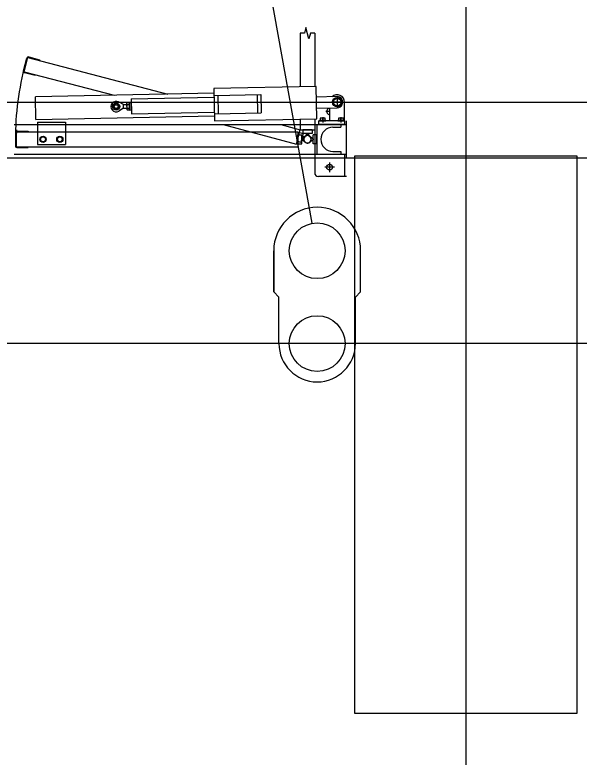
# Model space of a CAD drawing. Extents: x -264205 to -263659, y -1242401 to -1241986.
# Drawn here: x -263870.682 to -263869.163, y -1242089.07 to -1242087.072 of the extents above; entities that cross this region are included whole.
import ezdxf

# ---------------------------------------------------------------- set-up
doc = ezdxf.new("R2010")
doc.units = 0
for name, color, linetype in [('HESCON_OSI_STAVBY_KFA', 7, 'Continuous'), ('PROJEKT_OBRUBNIKY_KOMUNIKACIE', 7, 'Continuous'), ('SITUACIA_DSP_2D', 7, 'Continuous')]:
    doc.layers.add(name, color=color, linetype=linetype)

msp = doc.modelspace()

# ---------------------------------------------------------------- linework, layer by layer
at = {"layer": 'HESCON_OSI_STAVBY_KFA'}
for p, q in [((-263869.4678, -1242083.2372), (-263869.4678, -1242144.9073)), ((-263792.6528, -1242087.9572), (-263911.5228, -1242087.9572))]:
    msp.add_line(p, q, dxfattribs=at)
at = {"layer": 'PROJEKT_OBRUBNIKY_KOMUNIKACIE'}
msp.add_lwpolyline([(-263794.8928, -1242227.3822), (-263808.9678, -1242241.4572), (-263894.9678, -1242241.4572), (-263909.0427, -1242227.3822), (-263909.0427, -1242196.3327), (-263914.1428, -1242196.3327), (-263914.1428, -1242132.4327), (-263909.0427, -1242132.4327), (-263909.0427, -1242101.3822), (-263894.9678, -1242087.3072), (-263808.9678, -1242087.3072), (-263794.8928, -1242101.3822), (-263794.8928, -1242227.3822)], dxfattribs=at)
at = {"layer": 'SITUACIA_DSP_2D'}
for p, q in [((-263869.8811, -1242087.6334), (-263871.0197, -1242081.332)), ((-263869.898, -1242087.1066), (-263869.902, -1242087.1216)), ((-263869.89, -1242087.1366), (-263869.898, -1242087.1066)), ((-263869.914, -1242087.1216), (-263869.914, -1242087.2657)), ((-263869.902, -1242087.1216), (-263869.914, -1242087.1216)), ((-263869.8859, -1242087.1216), (-263869.89, -1242087.1366)), ((-263869.874, -1242087.1216), (-263869.8859, -1242087.1216)), ((-263869.874, -1242087.1216), (-263869.874, -1242087.265)), ((-263870.6583, -1242087.2232), (-263870.649, -1242087.1884)), ((-263870.6569, -1242087.2256), (-263870.6465, -1242087.187)), ((-263870.6465, -1242087.187), (-263870.2699, -1242087.2858)), ((-263870.6441, -1242087.1856), (-263870.6151, -1242087.1933)), ((-263870.6151, -1242087.1933), (-263870.6156, -1242087.1953)), ((-263870.6569, -1242087.2256), (-263870.4138, -1242087.2887)), ((-263870.6265, -1242087.2358), (-263870.6555, -1242087.2281)), ((-263870.626, -1242087.2339), (-263870.6265, -1242087.2358)), ((-263869.8708, -1242087.2649), (-263870.1458, -1242087.2704)), ((-263870.1458, -1242087.2704), (-263870.144, -1242087.3573)), ((-263869.8691, -1242087.3519), (-263869.8708, -1242087.2649)), ((-263870.1455, -1242087.2834), (-263870.6264, -1242087.2929)), ((-263870.6252, -1242087.3539), (-263870.6264, -1242087.2929)), ((-263870.3681, -1242087.2983), (-263870.1453, -1242087.2939)), ((-263870.3681, -1242087.2983), (-263870.3673, -1242087.3383)), ((-263870.1454, -1242087.2889), (-263870.0194, -1242087.2864)), ((-263870.1354, -1242087.2887), (-263870.1344, -1242087.3386)), ((-263870.0294, -1242087.2865), (-263870.0284, -1242087.3365)), ((-263870.0194, -1242087.2864), (-263870.0184, -1242087.3363)), ((-263869.8143, -1242087.2923), (-263869.8703, -1242087.2934)), ((-263869.8242, -1242087.3014), (-263869.814, -1242087.2955)), ((-263869.814, -1242087.2917), (-263869.814, -1242087.3229)), ((-263869.814, -1242087.2955), (-263869.8038, -1242087.3014)), ((-263894.9678, -1242087.3072), (-263808.9678, -1242087.3072)), ((-263870.389, -1242087.3137), (-263870.4024, -1242087.3067)), ((-263870.389, -1242087.3137), (-263870.3808, -1242087.3135)), ((-263870.3888, -1242087.3237), (-263870.389, -1242087.3137)), ((-263870.3809, -1242087.3101), (-263870.3801, -1242087.3087)), ((-263870.3809, -1242087.3101), (-263870.3805, -1242087.327)), ((-263870.3801, -1242087.3087), (-263870.3737, -1242087.3086)), ((-263870.38, -1242087.3136), (-263870.3736, -1242087.3135)), ((-263870.3729, -1242087.3099), (-263870.3737, -1242087.3086)), ((-263870.3729, -1242087.3084), (-263870.3679, -1242087.3083)), ((-263870.3729, -1242087.3084), (-263870.3725, -1242087.3284)), ((-263870.3729, -1242087.3099), (-263870.3725, -1242087.3269)), ((-263869.7984, -1242087.3073), (-263869.8296, -1242087.3073)), ((-263869.8242, -1242087.3132), (-263869.8242, -1242087.3014)), ((-263869.814, -1242087.319), (-263869.8242, -1242087.3132)), ((-263869.8038, -1242087.3132), (-263869.814, -1242087.319)), ((-263869.8038, -1242087.3014), (-263869.8038, -1242087.3132)), ((-263869.794, -1242087.3573), (-263869.794, -1242087.3073)), ((-263870.3888, -1242087.3237), (-263870.4019, -1242087.3312)), ((-263870.3888, -1242087.3237), (-263870.3806, -1242087.3235)), ((-263870.3805, -1242087.327), (-263870.3797, -1242087.3283)), ((-263870.3798, -1242087.3234), (-263870.3734, -1242087.3233)), ((-263870.3797, -1242087.3283), (-263870.3733, -1242087.3282)), ((-263870.3725, -1242087.3269), (-263870.3733, -1242087.3282)), ((-263870.3725, -1242087.3284), (-263870.3675, -1242087.3283)), ((-263870.3673, -1242087.3383), (-263870.1445, -1242087.3338)), ((-263870.1444, -1242087.3388), (-263870.0184, -1242087.3363)), ((-263869.8697, -1242087.3234), (-263869.8137, -1242087.3223)), ((-263869.834, -1242087.3323), (-263869.8441, -1242087.3323)), ((-263869.8345, -1242087.3227), (-263869.8345, -1242087.3419)), ((-263869.834, -1242087.3573), (-263869.834, -1242087.3227)), ((-263870.6252, -1242087.3539), (-263870.1443, -1242087.3443)), ((-263870.144, -1242087.3573), (-263869.8691, -1242087.3519)), ((-263869.914, -1242087.3528), (-263869.914, -1242087.3818)), ((-263869.8745, -1242087.352), (-263869.8745, -1242087.3673)), ((-263869.874, -1242087.352), (-263869.874, -1242087.3818)), ((-263869.8635, -1242087.3673), (-263869.8635, -1242087.3573)), ((-263869.7935, -1242087.3573), (-263869.8635, -1242087.3573)), ((-263869.8614, -1242087.3555), (-263869.8446, -1242087.3555)), ((-263869.8614, -1242087.3555), (-263869.8614, -1242087.3573)), ((-263869.8614, -1242087.3573), (-263869.8446, -1242087.3573)), ((-263869.8462, -1242087.35), (-263869.8598, -1242087.35)), ((-263869.8598, -1242087.35), (-263869.8598, -1242087.3555)), ((-263869.8598, -1242087.3555), (-263869.8462, -1242087.3555)), ((-263869.853, -1242087.3474), (-263869.853, -1242087.3618)), ((-263869.853, -1242087.3555), (-263869.853, -1242087.3509)), ((-263869.8462, -1242087.3555), (-263869.8462, -1242087.35)), ((-263869.8446, -1242087.3555), (-263869.8446, -1242087.3573)), ((-263869.8124, -1242087.3555), (-263869.7956, -1242087.3555)), ((-263869.8124, -1242087.3555), (-263869.8124, -1242087.3573)), ((-263869.8124, -1242087.3573), (-263869.7956, -1242087.3573)), ((-263869.7972, -1242087.35), (-263869.8108, -1242087.35)), ((-263869.8108, -1242087.35), (-263869.8108, -1242087.3555)), ((-263869.8108, -1242087.3555), (-263869.7972, -1242087.3555)), ((-263869.804, -1242087.3474), (-263869.804, -1242087.3618)), ((-263869.804, -1242087.3555), (-263869.804, -1242087.3509)), ((-263869.7972, -1242087.3555), (-263869.7972, -1242087.35)), ((-263869.7956, -1242087.3555), (-263869.7956, -1242087.3573)), ((-263869.7935, -1242087.3673), (-263869.7935, -1242087.3573)), ((-263869.7885, -1242087.4573), (-263869.7885, -1242087.3573)), ((-263870.683, -1242087.3673), (-263869.7885, -1242087.3673)), ((-263870.6205, -1242087.3613), (-263870.6205, -1242087.3673)), ((-263870.6205, -1242087.3613), (-263870.5455, -1242087.3613)), ((-263870.6205, -1242087.3673), (-263870.6205, -1242087.4213)), ((-263870.5455, -1242087.3613), (-263870.5455, -1242087.3673)), ((-263870.5455, -1242087.3673), (-263870.5455, -1242087.4213)), ((-263870.1205, -1242087.3673), (-263869.9238, -1242087.42)), ((-263869.966, -1242087.3673), (-263869.9134, -1242087.3813)), ((-263869.8745, -1242087.3673), (-263869.8745, -1242087.4473)), ((-263869.8685, -1242087.3673), (-263869.8685, -1242087.4473)), ((-263869.7935, -1242087.3673), (-263869.8635, -1242087.3673)), ((-263869.8255, -1242087.3748), (-263869.8045, -1242087.3748)), ((-263869.8045, -1242087.3673), (-263869.8045, -1242087.3748)), ((-263870.68, -1242087.3893), (-263870.68, -1242087.4253)), ((-263870.678, -1242087.3873), (-263869.9195, -1242087.3873)), ((-263870.678, -1242087.3873), (-263870.678, -1242087.4273)), ((-263870.6762, -1242087.3903), (-263870.6762, -1242087.3813)), ((-263870.676, -1242087.3853), (-263870.646, -1242087.3853)), ((-263870.6609, -1242087.3843), (-263870.6609, -1242087.3873)), ((-263870.646, -1242087.3853), (-263870.646, -1242087.3873)), ((-263869.9238, -1242087.42), (-263869.9134, -1242087.3813)), ((-263869.9195, -1242087.3873), (-263869.9195, -1242087.4273)), ((-263869.9195, -1242087.3948), (-263869.9095, -1242087.3948)), ((-263869.9195, -1242087.4198), (-263869.9195, -1242087.3948)), ((-263869.9154, -1242087.3886), (-263869.9057, -1242087.3912)), ((-263869.914, -1242087.3818), (-263869.874, -1242087.3818)), ((-263869.9057, -1242087.3912), (-263869.9122, -1242087.4153)), ((-263869.9095, -1242087.4198), (-263869.9095, -1242087.3948)), ((-263869.9095, -1242087.4063), (-263869.8999, -1242087.3992)), ((-263869.8976, -1242087.398), (-263869.9087, -1242087.4023)), ((-263869.8815, -1242087.3818), (-263869.9065, -1242087.3818)), ((-263869.9065, -1242087.3818), (-263869.9065, -1242087.3918)), ((-263869.8815, -1242087.3918), (-263869.9065, -1242087.3918)), ((-263869.895, -1242087.3918), (-263869.902, -1242087.4013)), ((-263869.893, -1242087.3918), (-263869.895, -1242087.3918)), ((-263869.8859, -1242087.4013), (-263869.893, -1242087.3918)), ((-263869.888, -1242087.3992), (-263869.8785, -1242087.4063)), ((-263869.8815, -1242087.3818), (-263869.8815, -1242087.3918)), ((-263869.8685, -1242087.3948), (-263869.8785, -1242087.3948)), ((-263869.8785, -1242087.4198), (-263869.8785, -1242087.3948)), ((-263869.8685, -1242087.4198), (-263869.8685, -1242087.3948)), ((-263870.6094, -1242087.4005), (-263870.6133, -1242087.4073)), ((-263870.6133, -1242087.4073), (-263870.6094, -1242087.4141)), ((-263870.6015, -1242087.4005), (-263870.6094, -1242087.4005)), ((-263870.6094, -1242087.4141), (-263870.6015, -1242087.4141)), ((-263870.5976, -1242087.4073), (-263870.6015, -1242087.4005)), ((-263870.6015, -1242087.4141), (-263870.5976, -1242087.4073)), ((-263870.5644, -1242087.4005), (-263870.5683, -1242087.4073)), ((-263870.5683, -1242087.4073), (-263870.5644, -1242087.4141)), ((-263870.5565, -1242087.4005), (-263870.5644, -1242087.4005)), ((-263870.5644, -1242087.4141), (-263870.5565, -1242087.4141)), ((-263870.5526, -1242087.4073), (-263870.5565, -1242087.4005)), ((-263870.5565, -1242087.4141), (-263870.5526, -1242087.4073)), ((-263869.9218, -1242087.4127), (-263869.9122, -1242087.4153)), ((-263869.9095, -1242087.4083), (-263869.9095, -1242087.4063)), ((-263869.8999, -1242087.4153), (-263869.9095, -1242087.4083)), ((-263869.9087, -1242087.4023), (-263869.9092, -1242087.4042)), ((-263869.9092, -1242087.4042), (-263869.9018, -1242087.4135)), ((-263869.8785, -1242087.4083), (-263869.888, -1242087.4153)), ((-263869.8785, -1242087.4063), (-263869.8785, -1242087.4083)), ((-263870.678, -1242087.4273), (-263869.9195, -1242087.4273)), ((-263870.676, -1242087.4293), (-263870.646, -1242087.4293)), ((-263870.646, -1242087.4273), (-263870.646, -1242087.4293)), ((-263870.6205, -1242087.4213), (-263870.5455, -1242087.4213)), ((-263869.9195, -1242087.4198), (-263869.9095, -1242087.4198)), ((-263869.8685, -1242087.4198), (-263869.8785, -1242087.4198)), ((-263894.5809, -1242087.4572), (-263809.3546, -1242087.4572)), ((-263870.683, -1242087.4473), (-263869.7885, -1242087.4473)), ((-263869.8745, -1242087.4473), (-263869.8745, -1242087.4973)), ((-263869.8255, -1242087.4398), (-263869.8045, -1242087.4398)), ((-263869.8045, -1242087.4398), (-263869.8045, -1242087.4473)), ((-263869.7945, -1242087.4473), (-263869.7945, -1242087.5073)), ((-263869.1677, -1242087.4523), (-263869.7677, -1242087.4523)), ((-263869.7677, -1242087.4523), (-263869.7677, -1242088.9523)), ((-263869.1677, -1242088.9523), (-263869.1677, -1242087.4523)), ((-263869.8345, -1242087.4693), (-263869.8345, -1242087.4953)), ((-263869.8215, -1242087.4823), (-263869.8475, -1242087.4823)), ((-263869.7885, -1242087.5073), (-263869.8645, -1242087.5073)), ((-263869.9848, -1242087.7072), (-263869.9848, -1242087.8182)), ((-263869.9848, -1242087.8182), (-263869.9848, -1242087.7072)), ((-263869.7508, -1242087.8182), (-263869.7508, -1242087.7072)), ((-263869.9708, -1242087.8322), (-263869.9848, -1242087.8182)), ((-263869.7648, -1242087.8322), (-263869.7508, -1242087.8182)), ((-263869.9708, -1242087.9572), (-263869.9708, -1242087.8322)), ((-263869.7648, -1242087.9572), (-263869.7648, -1242087.8322)), ((-263869.7677, -1242088.9523), (-263869.1677, -1242088.9523))]:
    msp.add_line(p, q, dxfattribs=at)
for centre, radius in [((-263869.814, -1242087.3073), 0.0126), ((-263869.814, -1242087.3073), 0.0102), ((-263870.4089, -1242087.3191), 0.00952), ((-263870.4089, -1242087.3191), 0.00645), ((-263870.4089, -1242087.3191), 0.005), ((-263870.6055, -1242087.4073), 0.0084), ((-263870.5605, -1242087.4073), 0.0084), ((-263870.6055, -1242087.4073), 0.0068), ((-263870.5605, -1242087.4073), 0.0068), ((-263869.8345, -1242087.4823), 0.008), ((-263869.8678, -1242087.7072), 0.075), ((-263869.8678, -1242087.9572), 0.075)]:
    msp.add_circle(centre, radius, dxfattribs=at)
for centre, radius, start, end in [((-263870.6451, -1242087.1894), 0.004, 75, 165), ((-263869.894, -1242087.4073), 0.7862, 165, 180), ((-263870.6544, -1242087.2242), 0.004, 165, 255), ((-263869.814, -1242087.3073), 0.02, 0, 132.5496), ((-263869.814, -1242087.3073), 0.015, 271.14, 91.14), ((-263870.4089, -1242087.3191), 0.014, 62.4029, 299.8771), ((-263870.3765, -1242087.3111), 0.00432, 146.5466, 215.7334), ((-263870.3646, -1242087.3182), 0.0161, 163.4401, 198.8399), ((-263870.38, -1242087.3136), 0.0001, 271.14, 340.3268), ((-263870.3772, -1242087.3111), 0.00432, 326.5466, 35.7334), ((-263870.3736, -1242087.3135), 0.0001, 201.9532, 271.14), ((-263870.3888, -1242087.3187), 0.0161, 343.4401, 18.8399), ((-263870.3762, -1242087.3258), 0.00432, 146.5466, 215.7334), ((-263870.3769, -1242087.3258), 0.00432, 326.5466, 35.7334), ((-263869.8345, -1242087.3323), 0.008, 86.4167, 273.5833), ((-263869.8564, -1242087.3568), 0.0068, 60, 120), ((-263869.8496, -1242087.3568), 0.0068, 60, 120), ((-263869.8074, -1242087.3568), 0.0068, 60, 120), ((-263869.8006, -1242087.3568), 0.0068, 60, 120), ((-263869.8255, -1242087.4073), 0.0325, 90, 270), ((-263870.676, -1242087.3893), 0.004, 90, 180), ((-263869.894, -1242087.4073), 0.01, 53.6139, 306.3861), ((-263869.894, -1242087.4073), 0.01, 218.6139, 111.3861), ((-263869.894, -1242087.4073), 0.01, 233.6139, 126.3861), ((-263869.894, -1242087.4073), 0.01, 143.6139, 36.3861), ((-263870.676, -1242087.4253), 0.004, 180, 270), ((-263869.8645, -1242087.4973), 0.01, 180, 270), ((-263869.8678, -1242087.7072), 0.117, 0, 180), ((-263869.8678, -1242087.9572), 0.103, 180, 0)]:
    msp.add_arc(centre, radius, start, end, dxfattribs=at)

doc.saveas('drawing.dxf')
